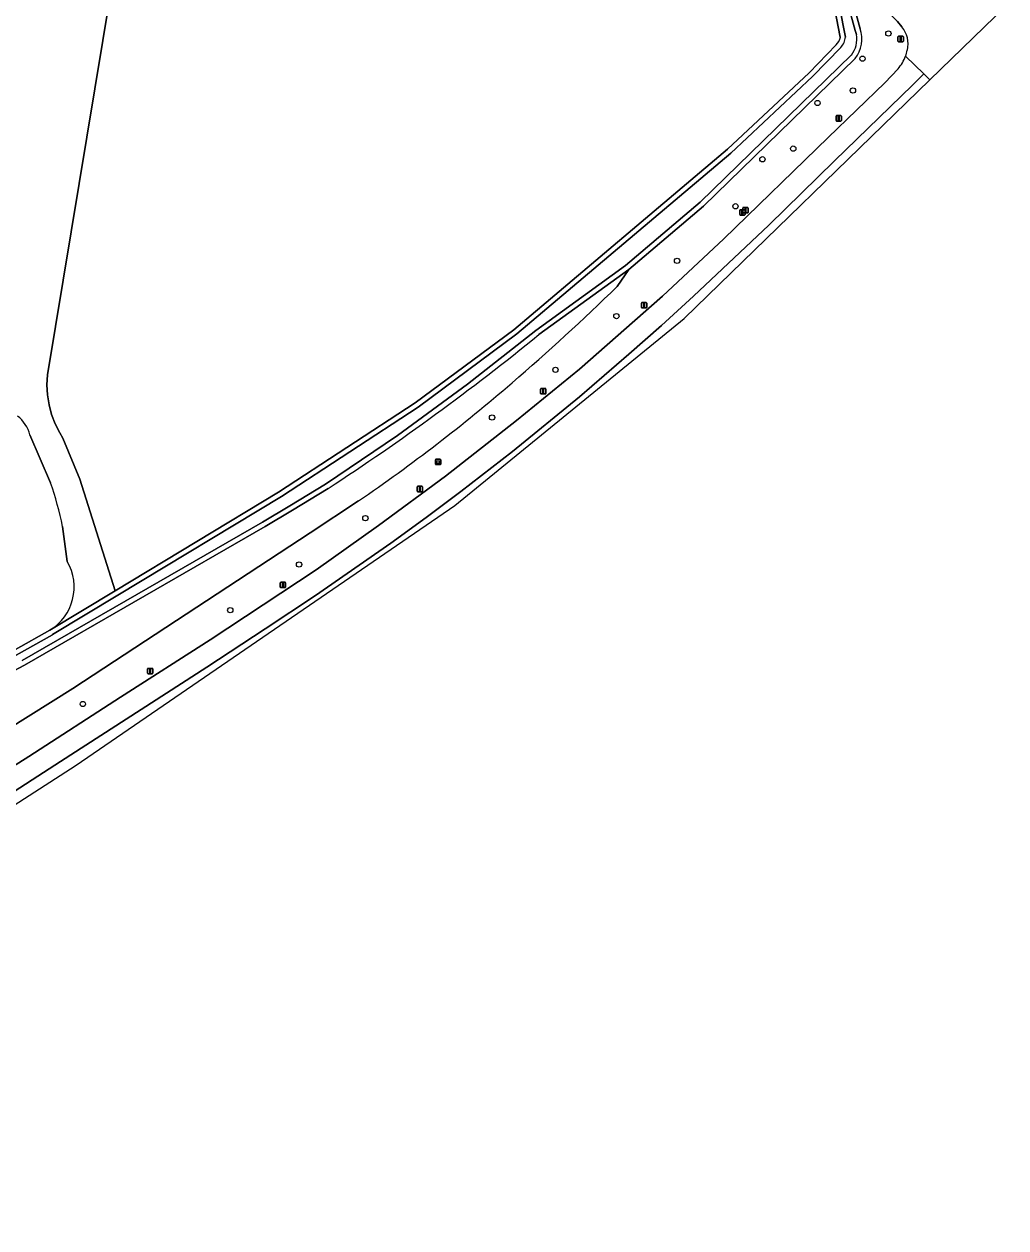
# Model space of a CAD drawing. Extents: x 156141 to 158132, y 385651 to 388333.
# Drawn here: x 156713.1 to 156894, y 385696.7 to 385918.6 of the extents above; entities that cross this region are included whole.
import ezdxf

# ---------------------------------------------------------------- set-up
doc = ezdxf.new("R2010")
doc.units = 0
for name, color, linetype in [('IMGEO_Berm_groen', 7, 'Continuous'), ('IMGEO_Boom', 7, 'Continuous'), ('IMGEO_Bouwland', 7, 'Continuous'), ('IMGEO_Groenvoorziening', 7, 'Continuous'), ('IMGEO_Lichtmast', 7, 'Continuous'), ('IMGEO_Loofbos', 7, 'Continuous'), ('IMGEO_Oever', 7, 'Continuous'), ('IMGEO_Rijbaan_regionaal_gesloten', 7, 'Continuous'), ('IMGEO_Verkeersbordpaal', 7, 'Continuous'), ('IMGEO_Waterloop', 7, 'Continuous'), ('IMGEO_Wegwijzer', 7, 'Continuous')]:
    doc.layers.add(name, color=color, linetype=linetype)

msp = doc.modelspace()

# ---------------------------------------------------------------- linework, layer by layer
at = {"layer": 'IMGEO_Berm_groen'}
for points in [[(156874.79, 385918.03), (156873.96, 385919.03), (156873.55, 385919.44), (156867.28, 385925.71), (156865.27, 385923.76), (156865.69, 385922.84), (156867.11, 385917.69)], [(156676.69, 385763.61), (156689.97, 385770.51), (156706.05, 385778.62), (156713.93, 385783.6), (156730.87, 385794.52), (156747.37, 385805.11), (156766.89, 385818.01), (156778.4, 385826.14), (156790.7, 385835.24), (156803.79, 385845.53), (156815.38, 385854.95), (156830.66, 385868.44), (156842.01, 385879), (156861.21, 385897.66), (156871.67, 385907.72), (156874.08, 385910.29)], [(156866.18, 385912.23), (156838.24, 385885.03), (156824.47, 385873.34), (156822.32, 385870.19)], [(156774.68, 385830.7), (156765.77, 385824.84), (156722.04, 385796.11), (156648.45, 385750)]]:
    msp.add_lwpolyline(points, dxfattribs=at)
for centre, radius, start, end in [((156861.74, 385915.8), 5.69, 321.2212, 19.3982), ((156871.06, 385914.9), 4.87, 346.5261, 39.9729), ((156868.13, 385915.39), 7.83, 319.4614, 339.5394), ((156868.18, 385915.37), 7.78, 339.5157, 348.0783), ((156515.62, 386185.48), 439.86, 310.7902, 314.2084), ((156597.55, 386090.22), 314.21, 304.3149, 310.8277)]:
    msp.add_arc(centre, radius, start, end, dxfattribs=at)
at = {"layer": 'IMGEO_Boom'}
for centre in [(156872.3, 385916.83), (156867.53, 385912.19), (156865.78, 385906.33), (156859.24, 385904.02), (156854.78, 385895.61), (156849.1, 385893.66), (156844.13, 385884.99), (156833.38, 385874.93), (156822.2, 385864.75), (156810.97, 385854.85), (156799.29, 385846.07), (156775.95, 385827.52), (156763.74, 385818.98), (156751.06, 385810.56), (156723.9, 385793.27)]:
    msp.add_circle(centre, 0.489, dxfattribs=at)
at = {"layer": 'IMGEO_Bouwland'}
for points in [[(156730.46, 385933.02), (156717.41, 385853.91), (156717.3, 385852.07), (156717.39, 385850.22), (156717.68, 385848.39), (156718.15, 385846.6), (156718.81, 385844.87), (156719.64, 385843.22), (156720.24, 385842.25), (156723.35, 385834.73), (156729.88, 385814.12), (156759.98, 385832.29), (156785.15, 385848.75), (156803.29, 385862.21), (156842.66, 385895.49)], [(156863.45, 385916.16), (156862.45, 385921.26)], [(156842.66, 385895.49), (156857.68, 385909.55), (156862.68, 385914.72)]]:
    msp.add_lwpolyline(points, dxfattribs=at)
msp.add_arc((156860.95, 385916.58), 2.54, 312.8275, 350.5046, dxfattribs=at)
at = {"layer": 'IMGEO_Groenvoorziening'}
for points in [[(156717.95, 385834.05), (156714.16, 385842.87)], [(156721.04, 385819.54), (156720.17, 385825.98)], [(156698.81, 385796.2), (156717.81, 385806.86), (156717.83, 385806.87)]]:
    msp.add_lwpolyline(points, dxfattribs=at)
for centre, radius, start, end in [((156708.01, 385841.3), 6.35, 14.3774, 52.5666), ((156661.78, 385814.25), 59.56, 11.3537, 19.417), ((156712.98, 385814.84), 9.33, 301.3114, 30.2972)]:
    msp.add_arc(centre, radius, start, end, dxfattribs=at)
at = {"layer": 'IMGEO_Lichtmast'}
for p, q in [((156862.66, 385900.79), (156862.66, 385901.59)), ((156862.66, 385901.59), (156862.66, 385900.79)), ((156862.76, 385901.69), (156863.55, 385901.69)), ((156863.55, 385901.69), (156862.76, 385901.69)), ((156863.65, 385901.59), (156863.65, 385900.79)), ((156863.65, 385900.79), (156863.65, 385901.59)), ((156863.55, 385900.69), (156862.76, 385900.69)), ((156862.76, 385900.69), (156863.55, 385900.69)), ((156844.91, 385883.46), (156844.91, 385884.26)), ((156844.91, 385884.26), (156844.91, 385883.46)), ((156845.01, 385884.36), (156845.8, 385884.36)), ((156845.8, 385884.36), (156845.01, 385884.36)), ((156845.9, 385884.26), (156845.9, 385883.46)), ((156845.9, 385883.46), (156845.9, 385884.26)), ((156845.8, 385883.36), (156845.01, 385883.36)), ((156845.01, 385883.36), (156845.8, 385883.36)), ((156826.81, 385866.35), (156826.81, 385867.15)), ((156826.81, 385867.15), (156826.81, 385866.35)), ((156826.91, 385867.25), (156827.7, 385867.25)), ((156827.7, 385867.25), (156826.91, 385867.25)), ((156827.7, 385866.25), (156826.91, 385866.25)), ((156826.91, 385866.25), (156827.7, 385866.25)), ((156827.8, 385867.15), (156827.8, 385866.35)), ((156827.8, 385866.35), (156827.8, 385867.15)), ((156808.22, 385850.51), (156808.22, 385851.31)), ((156808.22, 385851.31), (156808.22, 385850.51)), ((156808.32, 385851.41), (156809.11, 385851.41)), ((156809.11, 385851.41), (156808.32, 385851.41)), ((156809.11, 385850.41), (156808.32, 385850.41)), ((156808.32, 385850.41), (156809.11, 385850.41)), ((156809.21, 385851.31), (156809.21, 385850.51)), ((156809.21, 385850.51), (156809.21, 385851.31)), ((156785.49, 385832.5), (156785.49, 385833.3)), ((156785.49, 385833.3), (156785.49, 385832.5)), ((156785.59, 385833.4), (156786.38, 385833.4)), ((156786.38, 385833.4), (156785.59, 385833.4)), ((156786.38, 385832.4), (156785.59, 385832.4)), ((156785.59, 385832.4), (156786.38, 385832.4)), ((156786.48, 385833.3), (156786.48, 385832.5)), ((156786.48, 385832.5), (156786.48, 385833.3)), ((156760.27, 385814.82), (156760.27, 385815.62)), ((156760.27, 385815.62), (156760.27, 385814.82)), ((156760.37, 385815.72), (156761.16, 385815.72)), ((156761.16, 385815.72), (156760.37, 385815.72)), ((156761.16, 385814.72), (156760.37, 385814.72)), ((156760.37, 385814.72), (156761.16, 385814.72)), ((156761.26, 385815.62), (156761.26, 385814.82)), ((156761.26, 385814.82), (156761.26, 385815.62)), ((156735.81, 385798.94), (156735.81, 385799.74)), ((156735.81, 385799.74), (156735.81, 385798.94)), ((156735.91, 385799.84), (156736.7, 385799.84)), ((156736.7, 385799.84), (156735.91, 385799.84)), ((156736.8, 385799.74), (156736.8, 385798.94)), ((156736.8, 385798.94), (156736.8, 385799.74)), ((156736.7, 385798.84), (156735.91, 385798.84)), ((156735.91, 385798.84), (156736.7, 385798.84))]:
    msp.add_line(p, q, dxfattribs=at)
for points in [[(156863.08, 385901.57), (156863.23, 385901.57), (156863.23, 385900.82), (156863.08, 385900.82), (156863.08, 385901.57)], [(156845.33, 385884.23), (156845.48, 385884.23), (156845.48, 385883.48), (156845.33, 385883.48), (156845.33, 385884.23)], [(156827.23, 385867.13), (156827.38, 385867.13), (156827.38, 385866.38), (156827.23, 385866.38), (156827.23, 385867.13)], [(156808.64, 385851.28), (156808.79, 385851.28), (156808.79, 385850.53), (156808.64, 385850.53), (156808.64, 385851.28)], [(156785.91, 385833.28), (156786.06, 385833.28), (156786.06, 385832.53), (156785.91, 385832.53), (156785.91, 385833.28)], [(156760.69, 385815.6), (156760.84, 385815.6), (156760.84, 385814.85), (156760.69, 385814.85), (156760.69, 385815.6)], [(156736.23, 385799.72), (156736.38, 385799.72), (156736.38, 385798.97), (156736.23, 385798.97), (156736.23, 385799.72)]]:
    msp.add_lwpolyline(points, dxfattribs=at)
for centre, start, end in [((156862.76, 385901.59), 90, 180), ((156862.76, 385901.59), 90, 180), ((156863.55, 385901.59), 0, 90), ((156863.55, 385901.59), 360, 90), ((156862.76, 385900.79), 180, 270), ((156862.76, 385900.79), 180, 270), ((156863.55, 385900.79), 270, 0), ((156863.55, 385900.79), 270, 0), ((156845.01, 385884.26), 90, 180), ((156845.01, 385884.26), 90, 180), ((156845.01, 385883.46), 180, 270), ((156845.01, 385883.46), 180, 270), ((156845.8, 385884.26), 0, 90), ((156845.8, 385884.26), 360, 90), ((156845.8, 385883.46), 270, 0), ((156845.8, 385883.46), 270, 0), ((156826.91, 385867.15), 90, 180), ((156826.91, 385867.15), 90, 180), ((156826.91, 385866.35), 180, 270), ((156826.91, 385866.35), 180, 270), ((156827.7, 385867.15), 0, 90), ((156827.7, 385867.15), 360, 90), ((156827.7, 385866.35), 270, 0), ((156827.7, 385866.35), 270, 0), ((156808.32, 385851.31), 90, 180), ((156808.32, 385851.31), 90, 180), ((156808.32, 385850.51), 180, 270), ((156808.32, 385850.51), 180, 270), ((156809.11, 385851.31), 0, 90), ((156809.11, 385851.31), 360, 90), ((156809.11, 385850.51), 270, 0), ((156809.11, 385850.51), 270, 0), ((156785.59, 385833.3), 90, 180), ((156785.59, 385833.3), 90, 180), ((156785.59, 385832.5), 180, 270), ((156785.59, 385832.5), 180, 270), ((156786.38, 385833.3), 0, 90), ((156786.38, 385833.3), 360, 90), ((156786.38, 385832.5), 270, 0), ((156786.38, 385832.5), 270, 0), ((156760.37, 385815.62), 90, 180), ((156760.37, 385815.62), 90, 180), ((156760.37, 385814.82), 180, 270), ((156760.37, 385814.82), 180, 270), ((156761.16, 385815.62), 0, 90), ((156761.16, 385815.62), 360, 90), ((156761.16, 385814.82), 270, 0), ((156761.16, 385814.82), 270, 0), ((156735.91, 385799.74), 90, 180), ((156735.91, 385799.74), 90, 180), ((156736.7, 385799.74), 0, 90), ((156736.7, 385799.74), 360, 90), ((156735.91, 385798.94), 180, 270), ((156735.91, 385798.94), 180, 270), ((156736.7, 385798.94), 270, 0), ((156736.7, 385798.94), 270, 0)]:
    msp.add_arc(centre, 0.1, start, end, dxfattribs=at)
at = {"layer": 'IMGEO_Loofbos'}
for points in [[(156717.83, 385806.87), (156729.88, 385814.12), (156723.35, 385834.73), (156720.24, 385842.25), (156719.64, 385843.22), (156718.81, 385844.87), (156718.15, 385846.6), (156717.68, 385848.39), (156717.39, 385850.22), (156717.3, 385852.07), (156717.41, 385853.91), (156730.46, 385933.02), (156732.08, 385932.77), (156733.71, 385939.35), (156732.57, 385943.01)], [(156822.32, 385870.19), (156824.47, 385873.34), (156807.93, 385861.34)], [(156714.16, 385842.87), (156717.95, 385834.05)], [(156769.11, 385832.99), (156762.52, 385829.02), (156757.5, 385825.99), (156713.17, 385800.43), (156679.44, 385782.48)], [(156722.04, 385796.11), (156765.77, 385824.84), (156774.68, 385830.7)], [(156720.17, 385825.98), (156721.04, 385819.54)], [(156648.45, 385750), (156722.04, 385796.11)]]:
    msp.add_lwpolyline(points, dxfattribs=at)
for centre, radius, start, end in [((156515.62, 386185.48), 439.86, 310.7902, 314.2084), ((156516.74, 386219.31), 461.44, 303.1559, 309.1267), ((156597.55, 386090.22), 314.21, 304.3149, 310.8277), ((156708.01, 385841.3), 6.35, 14.3774, 52.5666), ((156661.78, 385814.25), 59.56, 11.3537, 19.417), ((156712.98, 385814.84), 9.33, 301.3114, 30.2972)]:
    msp.add_arc(centre, radius, start, end, dxfattribs=at)
at = {"layer": 'IMGEO_Oever'}
for points in [[(156867.11, 385917.69), (156865.69, 385922.84), (156865.27, 385923.76)], [(156862.45, 385921.26), (156863.45, 385916.16)], [(156864.41, 385916.18), (156863.32, 385921.76)], [(156864.47, 385923.24), (156864.79, 385922.52), (156866.21, 385917.41), (156866.42, 385916.64)], [(156862.68, 385914.72), (156857.68, 385909.55), (156842.66, 385895.49), (156803.29, 385862.21), (156785.15, 385848.75), (156759.98, 385832.29), (156729.88, 385814.12), (156717.83, 385806.87), (156717.81, 385806.86), (156698.81, 385796.2)], [(156699.26, 385795.37), (156718.29, 385806.04), (156718.32, 385806.06), (156730.37, 385813.31), (156760.48, 385831.48), (156785.7, 385847.98), (156803.88, 385861.47), (156843.29, 385894.79), (156858.34, 385908.88), (156863.55, 385914.26)], [(156865.48, 385912.87), (156837.6, 385885.73), (156823.88, 385874.08), (156807.35, 385862.09), (156794.77, 385852.21), (156781.85, 385842.78), (156768.61, 385833.79), (156762.03, 385829.82), (156757.02, 385826.8), (156712.71, 385801.26)], [(156807.93, 385861.34), (156824.47, 385873.34), (156838.24, 385885.03), (156866.18, 385912.23)], [(156713.17, 385800.43), (156757.5, 385825.99), (156762.52, 385829.02), (156769.11, 385832.99)], [(156679.44, 385782.48), (156713.17, 385800.43)]]:
    msp.add_lwpolyline(points, dxfattribs=at)
for centre, radius, start, end in [((156861.74, 385915.8), 5.69, 321.2212, 19.3982), ((156860.95, 385916.58), 2.54, 312.8275, 350.5046), ((156860.95, 385916.58), 3.48, 318.3331, 353.5265), ((156861.85, 385915.77), 4.65, 321.3236, 10.7042), ((156516.74, 386219.31), 461.44, 303.1559, 309.1267)]:
    msp.add_arc(centre, radius, start, end, dxfattribs=at)
at = {"layer": 'IMGEO_Rijbaan_regionaal_gesloten'}
for points in [[(156879.95, 385908.27), (156893.95, 385921.88)], [(156873.96, 385919.03), (156874.79, 385918.03)], [(156878.83, 385909.37), (156875.47, 385912.65)], [(156875.47, 385912.65), (156878.83, 385909.37), (156879.95, 385908.27)], [(156874.08, 385910.29), (156871.67, 385907.72), (156861.21, 385897.66), (156842.01, 385879), (156830.66, 385868.44), (156815.38, 385854.95), (156803.79, 385845.53), (156790.7, 385835.24), (156778.4, 385826.14), (156766.89, 385818.01), (156747.37, 385805.11), (156730.87, 385794.52), (156713.93, 385783.6), (156706.05, 385778.62)], [(156590.51, 385696.73), (156722.7, 385782.03), (156792.44, 385829.87), (156834.69, 385864.31), (156879.95, 385908.27), (156878.83, 385909.37), (156876.72, 385907.29), (156862.35, 385893.36), (156850.25, 385881.53), (156836.41, 385868.41), (156830.48, 385863.02), (156824.5, 385857.73), (156815.38, 385849.9), (156803.05, 385839.83), (156793.52, 385832.41), (156787.16, 385827.63), (156780.67, 385822.91), (156766.79, 385813.25), (156757.52, 385807.12), (156746.74, 385800.08), (156719.79, 385782.67), (156695.36, 385766.89)], [(156695.36, 385766.89), (156719.79, 385782.67), (156746.74, 385800.08), (156757.52, 385807.12), (156766.79, 385813.25), (156780.67, 385822.91), (156787.16, 385827.63), (156793.52, 385832.41), (156803.05, 385839.83), (156815.38, 385849.9), (156824.5, 385857.73), (156830.48, 385863.02), (156836.41, 385868.41), (156850.25, 385881.53), (156862.35, 385893.36), (156876.72, 385907.29), (156878.83, 385909.37)]]:
    msp.add_lwpolyline(points, dxfattribs=at)
for centre, radius, start, end in [((156871.06, 385914.9), 4.87, 346.5261, 39.9729), ((156868.13, 385915.39), 7.83, 319.4614, 339.5394), ((156868.18, 385915.37), 7.78, 339.5157, 348.0783)]:
    msp.add_arc(centre, radius, start, end, dxfattribs=at)
at = {"layer": 'IMGEO_Verkeersbordpaal'}
for p, q in [((156874.07, 385915.42), (156874.07, 385916.22)), ((156874.07, 385916.22), (156874.07, 385915.42)), ((156874.17, 385916.32), (156874.96, 385916.32)), ((156874.96, 385916.32), (156874.17, 385916.32)), ((156874.96, 385915.32), (156874.17, 385915.32)), ((156874.17, 385915.32), (156874.96, 385915.32)), ((156875.06, 385916.22), (156875.06, 385915.42)), ((156875.06, 385915.42), (156875.06, 385916.22)), ((156845.48, 385883.87), (156845.48, 385884.67)), ((156845.48, 385884.67), (156845.48, 385883.87)), ((156845.58, 385884.77), (156846.37, 385884.77)), ((156846.37, 385884.77), (156845.58, 385884.77)), ((156846.37, 385883.77), (156845.58, 385883.77)), ((156845.58, 385883.77), (156846.37, 385883.77)), ((156846.47, 385884.67), (156846.47, 385883.87)), ((156846.47, 385883.87), (156846.47, 385884.67))]:
    msp.add_line(p, q, dxfattribs=at)
for points in [[(156874.49, 385916.19), (156874.64, 385916.19), (156874.64, 385915.44), (156874.49, 385915.44), (156874.49, 385916.19)], [(156845.9, 385884.65), (156846.05, 385884.65), (156846.05, 385883.9), (156845.9, 385883.9), (156845.9, 385884.65)]]:
    msp.add_lwpolyline(points, dxfattribs=at)
for centre, start, end in [((156874.17, 385916.22), 90, 180), ((156874.17, 385916.22), 90, 180), ((156874.17, 385915.42), 180, 270), ((156874.17, 385915.42), 180, 270), ((156874.96, 385916.22), 0, 90), ((156874.96, 385916.22), 360, 90), ((156874.96, 385915.42), 270, 0), ((156874.96, 385915.42), 270, 0), ((156845.58, 385884.67), 90, 180), ((156845.58, 385884.67), 90, 180), ((156845.58, 385883.87), 180, 270), ((156845.58, 385883.87), 180, 270), ((156846.37, 385884.67), 0, 90), ((156846.37, 385884.67), 360, 90), ((156846.37, 385883.87), 270, 0), ((156846.37, 385883.87), 270, 0)]:
    msp.add_arc(centre, 0.1, start, end, dxfattribs=at)
at = {"layer": 'IMGEO_Waterloop'}
for points in [[(156863.32, 385921.76), (156864.41, 385916.18)], [(156866.42, 385916.64), (156866.21, 385917.41), (156864.79, 385922.52), (156864.47, 385923.24)], [(156863.55, 385914.26), (156858.34, 385908.88), (156843.29, 385894.79), (156803.88, 385861.47), (156785.7, 385847.98), (156760.48, 385831.48), (156730.37, 385813.31), (156718.32, 385806.06), (156718.29, 385806.04), (156699.26, 385795.37)], [(156712.71, 385801.26), (156757.02, 385826.8), (156762.03, 385829.82), (156768.61, 385833.79), (156781.85, 385842.78), (156794.77, 385852.21), (156807.35, 385862.09), (156823.88, 385874.08), (156837.6, 385885.73), (156865.48, 385912.87)]]:
    msp.add_lwpolyline(points, dxfattribs=at)
for centre, radius, start, end in [((156860.95, 385916.58), 3.48, 318.3331, 353.5265), ((156861.85, 385915.77), 4.65, 321.3236, 10.7042)]:
    msp.add_arc(centre, radius, start, end, dxfattribs=at)
at = {"layer": 'IMGEO_Wegwijzer'}
for p, q in [((156788.85, 385837.48), (156788.85, 385838.28)), ((156788.85, 385838.28), (156788.85, 385837.48)), ((156788.95, 385838.38), (156789.74, 385838.38)), ((156789.74, 385838.38), (156788.95, 385838.38)), ((156789.74, 385837.38), (156788.95, 385837.38)), ((156788.95, 385837.38), (156789.74, 385837.38)), ((156789.84, 385838.28), (156789.84, 385837.48)), ((156789.84, 385837.48), (156789.84, 385838.28))]:
    msp.add_line(p, q, dxfattribs=at)
for points in [[(156788.95, 385838.11), (156789.74, 385838.11), (156789.74, 385837.65), (156788.95, 385837.65), (156788.95, 385838.11)], [(156789.01, 385838.05), (156789.01, 385837.71), (156789.67, 385837.71), (156789.67, 385838.05), (156789.01, 385838.05)]]:
    msp.add_lwpolyline(points, dxfattribs=at)
for centre, start, end in [((156788.95, 385838.28), 90, 180), ((156788.95, 385838.28), 90, 180), ((156788.95, 385837.48), 180, 270), ((156788.95, 385837.48), 180, 270), ((156789.74, 385838.28), 0, 90), ((156789.74, 385838.28), 360, 90), ((156789.74, 385837.48), 270, 0), ((156789.74, 385837.48), 270, 0)]:
    msp.add_arc(centre, 0.1, start, end, dxfattribs=at)

doc.saveas('drawing.dxf')
